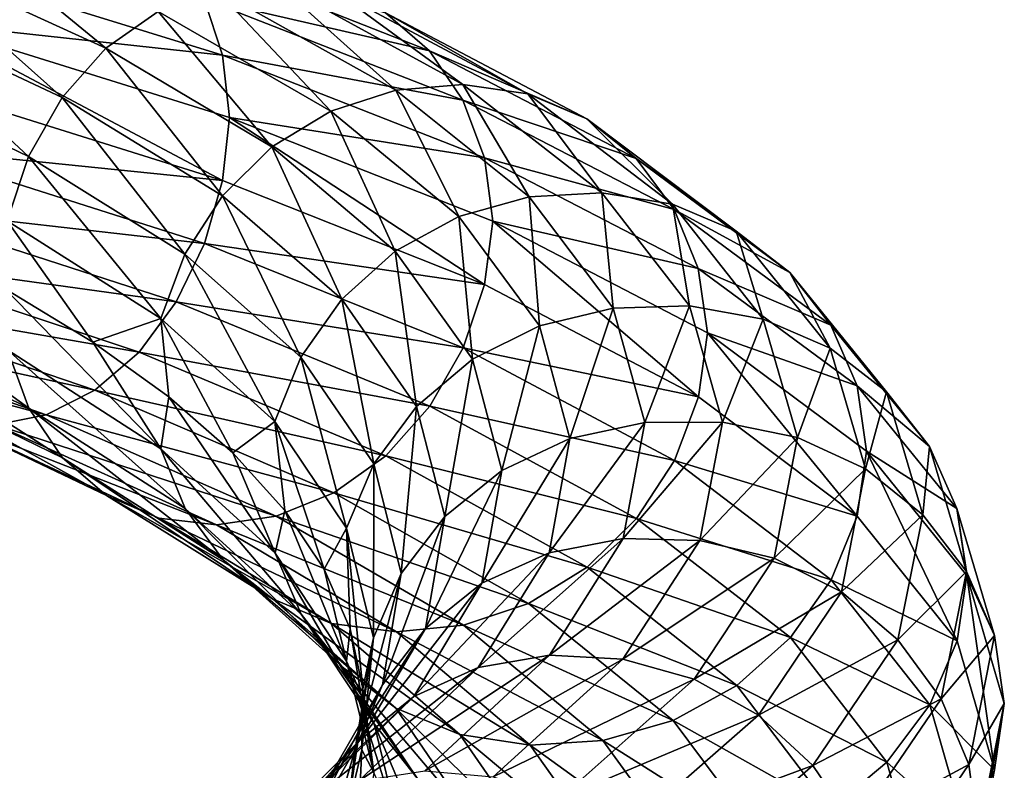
# Model space of a CAD drawing. Header units: metres. Extents: x -80 to 80, y -455 to 95.
# Tile 274 of 656: x 10.54 to 19, y -226.5 to -220.05. Entities that reach past the tile are written whole.
import ezdxf

# ---------------------------------------------------------------- set-up
doc = ezdxf.new("R2010")
doc.units = ezdxf.units.M
doc.layers.add('solid_501010_k_01_02', color=7, linetype='CONTINUOUS')

msp = doc.modelspace()

# ---------------------------------------------------------------- linework, layer by layer
at = {"layer": 'solid_501010_k_01_02'}
for points in [[(9.53614, -219.494125, 1128.885132), (11.28341, -220.292953, 1130.555542), (9.915143, -219.172028, 1128.483887)], [(11.28341, -220.292953, 1130.555542), (11.731856, -219.977692, 1130.22522), (9.915143, -219.172028, 1128.483887)], [(11.883113, -219.456497, 1126.111816), (14.06041, -220.316696, 1128.212524), (12.127078, -219.869156, 1125.760498)], [(13.68331, -219.991226, 1128.57959), (14.06041, -220.316696, 1128.212524), (11.883113, -219.456497, 1126.111816)], [(9.218185, -219.924057, 1129.19751), (10.907197, -220.718369, 1130.807861), (9.53614, -219.494125, 1128.885132)], [(10.907197, -220.718369, 1130.807861), (11.28341, -220.292953, 1130.555542), (9.53614, -219.494125, 1128.885132)], [(9.678829, -219.547928, 1123.737427), (12.283097, -220.354355, 1125.500854), (9.73326, -220.07579, 1123.589355)], [(12.127078, -219.869156, 1125.760498), (12.283097, -220.354355, 1125.500854), (9.678829, -219.547928, 1123.737427)], [(12.227252, -219.786743, 1129.836548), (13.771363, -220.655533, 1131.940063), (12.738447, -219.723389, 1129.415527)], [(12.738447, -219.723389, 1129.415527), (14.347114, -220.604813, 1131.610474), (13.234186, -219.790604, 1128.988037)], [(13.771363, -220.655533, 1131.940063), (14.347114, -220.604813, 1131.610474), (12.738447, -219.723389, 1129.415527)], [(11.731856, -219.977692, 1130.22522), (13.213407, -220.835632, 1132.239502), (12.227252, -219.786743, 1129.836548)], [(13.213407, -220.835632, 1132.239502), (13.771363, -220.655533, 1131.940063), (12.227252, -219.786743, 1129.836548)], [(13.234186, -219.790604, 1128.988037), (14.905457, -220.685852, 1131.271118), (13.68331, -219.991226, 1128.57959)], [(14.347114, -220.604813, 1131.610474), (14.905457, -220.685852, 1131.271118), (13.234186, -219.790604, 1128.988037)], [(12.127078, -219.869156, 1125.760498), (14.349075, -220.740723, 1127.903931), (12.283097, -220.354355, 1125.500854)], [(14.06041, -220.316696, 1128.212524), (14.349075, -220.740723, 1127.903931), (12.127078, -219.869156, 1125.760498)], [(8.975114, -220.431198, 1129.408691), (10.61959, -221.223373, 1130.97229), (9.218185, -219.924057, 1129.19751)], [(10.61959, -221.223373, 1130.97229), (10.907197, -220.718369, 1130.807861), (9.218185, -219.924057, 1129.19751)], [(11.28341, -220.292953, 1130.555542), (12.708328, -221.142395, 1132.488403), (11.731856, -219.977692, 1130.22522)], [(12.708328, -221.142395, 1132.488403), (13.213407, -220.835632, 1132.239502), (11.731856, -219.977692, 1130.22522)], [(13.68331, -219.991226, 1128.57959), (15.411297, -220.900894, 1130.941895), (14.06041, -220.316696, 1128.212524)], [(14.905457, -220.685852, 1131.271118), (15.411297, -220.900894, 1130.941895), (13.68331, -219.991226, 1128.57959)], [(9.73326, -220.07579, 1123.589355), (12.284274, -221.430237, 1125.329102), (9.679756, -220.613434, 1123.57019)], [(9.73326, -220.07579, 1123.589355), (12.345402, -220.887985, 1125.358521), (12.284274, -221.430237, 1125.329102)], [(12.283097, -220.354355, 1125.500854), (12.345402, -220.887985, 1125.358521), (9.73326, -220.07579, 1123.589355)], [(10.907197, -220.718369, 1130.807861), (12.284606, -221.562103, 1132.671631), (11.28341, -220.292953, 1130.555542)], [(12.284606, -221.562103, 1132.671631), (12.708328, -221.142395, 1132.488403), (11.28341, -220.292953, 1130.555542)], [(12.283097, -220.354355, 1125.500854), (14.533681, -221.235916, 1127.670532), (12.345402, -220.887985, 1125.358521)], [(14.349075, -220.740723, 1127.903931), (14.533681, -221.235916, 1127.670532), (12.283097, -220.354355, 1125.500854)], [(14.06041, -220.316696, 1128.212524), (15.83602, -221.240692, 1130.640381), (14.349075, -220.740723, 1127.903931)], [(15.411297, -220.900894, 1130.941895), (15.83602, -221.240692, 1130.640381), (14.06041, -220.316696, 1128.212524)], [(10.436214, -221.775558, 1131.040283), (10.61959, -221.223373, 1130.97229), (8.975114, -220.431198, 1129.408691)], [(9.679756, -220.613434, 1123.57019), (12.284274, -221.430237, 1125.329102), (9.557636, -221.153687, 1123.691406)], [(13.771363, -220.655533, 1131.940063), (14.918916, -221.57164, 1134.266724), (14.347114, -220.604813, 1131.610474)], [(14.347114, -220.604813, 1131.610474), (15.542644, -221.535553, 1134.038208), (14.905457, -220.685852, 1131.271118)], [(14.918916, -221.57164, 1134.266724), (15.542644, -221.535553, 1134.038208), (14.347114, -220.604813, 1131.610474)], [(10.61959, -221.223373, 1130.97229), (11.960677, -222.064285, 1132.782593), (10.907197, -220.718369, 1130.807861)], [(11.960677, -222.064285, 1132.782593), (12.284606, -221.562103, 1132.671631), (10.907197, -220.718369, 1130.807861)], [(13.213407, -220.835632, 1132.239502), (14.314466, -221.73909, 1134.467773), (13.771363, -220.655533, 1131.940063)], [(14.314466, -221.73909, 1134.467773), (14.918916, -221.57164, 1134.266724), (13.771363, -220.655533, 1131.940063)], [(14.905457, -220.685852, 1131.271118), (16.147512, -221.632523, 1133.796021), (15.411297, -220.900894, 1130.941895)], [(15.542644, -221.535553, 1134.038208), (16.147512, -221.632523, 1133.796021), (14.905457, -220.685852, 1131.271118)], [(14.349075, -220.740723, 1127.903931), (16.16114, -221.678207, 1130.381104), (14.533681, -221.235916, 1127.670532)], [(15.83602, -221.240692, 1130.640381), (16.16114, -221.678207, 1130.381104), (14.349075, -220.740723, 1127.903931)], [(12.345402, -220.887985, 1125.358521), (14.535074, -222.324539, 1127.493774), (12.284274, -221.430237, 1125.329102)], [(12.345402, -220.887985, 1125.358521), (14.606497, -221.778336, 1127.538696), (14.535074, -222.324539, 1127.493774)], [(14.533681, -221.235916, 1127.670532), (14.606497, -221.778336, 1127.538696), (12.345402, -220.887985, 1125.358521)], [(12.708328, -221.142395, 1132.488403), (13.767301, -222.035919, 1134.626953), (13.213407, -220.835632, 1132.239502)], [(13.767301, -222.035919, 1134.626953), (14.314466, -221.73909, 1134.467773), (13.213407, -220.835632, 1132.239502)], [(15.411297, -220.900894, 1130.941895), (16.695505, -221.864059, 1133.554077), (15.83602, -221.240692, 1130.640381)], [(16.147512, -221.632523, 1133.796021), (16.695505, -221.864059, 1133.554077), (15.411297, -220.900894, 1130.941895)], [(9.557636, -221.153687, 1123.691406), (12.129294, -221.972168, 1125.424683), (9.366101, -221.656235, 1123.935547)], [(12.284274, -221.430237, 1125.329102), (12.129294, -221.972168, 1125.424683), (9.557636, -221.153687, 1123.691406)], [(12.284606, -221.562103, 1132.671631), (13.308269, -222.448853, 1134.734253), (12.708328, -221.142395, 1132.488403)], [(13.308269, -222.448853, 1134.734253), (13.767301, -222.035919, 1134.626953), (12.708328, -221.142395, 1132.488403)], [(10.436214, -221.775558, 1131.040283), (11.754145, -222.616684, 1132.81543), (10.61959, -221.223373, 1130.97229)], [(11.754145, -222.616684, 1132.81543), (11.960677, -222.064285, 1132.782593), (10.61959, -221.223373, 1130.97229)], [(14.533681, -221.235916, 1127.670532), (16.369059, -222.185181, 1130.178223), (14.606497, -221.778336, 1127.538696)], [(16.16114, -221.678207, 1130.381104), (16.369059, -222.185181, 1130.178223), (14.533681, -221.235916, 1127.670532)], [(15.83602, -221.240692, 1130.640381), (17.155619, -222.220169, 1133.325073), (16.16114, -221.678207, 1130.381104)], [(16.695505, -221.864059, 1133.554077), (17.155619, -222.220169, 1133.325073), (15.83602, -221.240692, 1130.640381)], [(12.284274, -221.430237, 1125.329102), (14.535074, -222.324539, 1127.493774), (12.129294, -221.972168, 1125.424683)], [(11.960677, -222.064285, 1132.782593), (12.957348, -222.947525, 1134.786255), (12.284606, -221.562103, 1132.671631)], [(12.957348, -222.947525, 1134.786255), (13.308269, -222.448853, 1134.734253), (12.284606, -221.562103, 1132.671631)], [(14.314466, -221.73909, 1134.467773), (15.005899, -222.679382, 1136.842896), (14.918916, -221.57164, 1134.266724)], [(14.918916, -221.57164, 1134.266724), (15.639546, -222.526031, 1136.746582), (15.542644, -221.535553, 1134.038208)], [(15.005899, -222.679382, 1136.842896), (15.639546, -222.526031, 1136.746582), (14.918916, -221.57164, 1134.266724)], [(15.542644, -221.535553, 1134.038208), (16.293402, -222.506165, 1136.625366), (16.147512, -221.632523, 1133.796021)], [(15.639546, -222.526031, 1136.746582), (16.293402, -222.506165, 1136.625366), (15.542644, -221.535553, 1134.038208)], [(9.366101, -221.656235, 1123.935547), (11.886224, -222.473846, 1125.630249), (9.115559, -222.089859, 1124.290283)], [(12.129294, -221.972168, 1125.424683), (11.886224, -222.473846, 1125.630249), (9.366101, -221.656235, 1123.935547)], [(16.147512, -221.632523, 1133.796021), (16.927488, -222.620728, 1136.486694), (16.695505, -221.864059, 1133.554077)], [(16.293402, -222.506165, 1136.625366), (16.927488, -222.620728, 1136.486694), (16.147512, -221.632523, 1133.796021)], [(13.767301, -222.035919, 1134.626953), (14.432303, -222.965027, 1136.906616), (14.314466, -221.73909, 1134.467773)], [(14.432303, -222.965027, 1136.906616), (15.005899, -222.679382, 1136.842896), (14.314466, -221.73909, 1134.467773)], [(16.16114, -221.678207, 1130.381104), (17.50783, -222.672974, 1133.120239), (16.369059, -222.185181, 1130.178223)], [(17.155619, -222.220169, 1133.325073), (17.50783, -222.672974, 1133.120239), (16.16114, -221.678207, 1130.381104)], [(10.436214, -221.775558, 1131.040283), (10.418607, -222.361237, 1131.056396), (11.169972, -222.818878, 1131.998169)], [(10.436214, -221.775558, 1131.040283), (11.169972, -222.818878, 1131.998169), (11.754145, -222.616684, 1132.81543)], [(14.606497, -221.778336, 1127.538696), (16.370626, -223.288559, 1129.995972), (14.535074, -222.324539, 1127.493774)], [(14.606497, -221.778336, 1127.538696), (16.449842, -222.737915, 1130.058716), (16.370626, -223.288559, 1129.995972)], [(16.369059, -222.185181, 1130.178223), (16.449842, -222.737915, 1130.058716), (14.606497, -221.778336, 1127.538696)], [(16.695505, -221.864059, 1133.554077), (17.501949, -222.870422, 1136.337646), (17.155619, -222.220169, 1133.325073)], [(16.927488, -222.620728, 1136.486694), (17.501949, -222.870422, 1136.337646), (16.695505, -221.864059, 1133.554077)], [(12.129294, -221.972168, 1125.424683), (14.351699, -222.868286, 1127.558472), (11.886224, -222.473846, 1125.630249)], [(14.535074, -222.324539, 1127.493774), (14.351699, -222.868286, 1127.558472), (12.129294, -221.972168, 1125.424683)], [(9.115559, -222.089859, 1124.290283), (11.568269, -222.904007, 1125.935547), (8.816912, -222.423965, 1124.743042)], [(10.622212, -223.386078, 1130.621216), (10.437607, -222.883957, 1130.860229), (8.821312, -222.082382, 1129.331787)], [(8.977331, -222.575974, 1129.066284), (10.622212, -223.386078, 1130.621216), (8.821312, -222.082382, 1129.331787)], [(11.886224, -222.473846, 1125.630249), (11.568269, -222.904007, 1125.935547), (9.115559, -222.089859, 1124.290283)], [(11.754145, -222.616684, 1132.81543), (12.733605, -223.499939, 1134.780518), (11.960677, -222.064285, 1132.782593)], [(12.733605, -223.499939, 1134.780518), (12.957348, -222.947525, 1134.786255), (11.960677, -222.064285, 1132.782593)], [(13.308269, -222.448853, 1134.734253), (13.951099, -223.370255, 1136.933105), (13.767301, -222.035919, 1134.626953)], [(13.951099, -223.370255, 1136.933105), (14.432303, -222.965027, 1136.906616), (13.767301, -222.035919, 1134.626953)], [(16.369059, -222.185181, 1130.178223), (17.733074, -223.193237, 1132.950928), (16.449842, -222.737915, 1130.058716)], [(17.50783, -222.672974, 1133.120239), (17.733074, -223.193237, 1132.950928), (16.369059, -222.185181, 1130.178223)], [(17.155619, -222.220169, 1133.325073), (17.984287, -223.244415, 1136.185791), (17.50783, -222.672974, 1133.120239)], [(17.501949, -222.870422, 1136.337646), (17.984287, -223.244415, 1136.185791), (17.155619, -222.220169, 1133.325073)], [(14.535074, -222.324539, 1127.493774), (16.370626, -223.288559, 1129.995972), (14.351699, -222.868286, 1127.558472)], [(8.816912, -222.423965, 1124.743042), (11.189265, -223.232132, 1126.330078), (8.487, -222.642197, 1125.268066)], [(11.568269, -222.904007, 1125.935547), (11.189265, -223.232132, 1126.330078), (8.816912, -222.423965, 1124.743042)], [(11.755713, -223.735535, 1132.630737), (11.169972, -222.818878, 1131.998169), (10.418607, -222.361237, 1131.056396)], [(10.437607, -222.883957, 1130.860229), (11.755713, -223.735535, 1132.630737), (10.418607, -222.361237, 1131.056396)], [(11.886224, -222.473846, 1125.630249), (14.064091, -223.368515, 1127.717041), (11.568269, -222.904007, 1125.935547)], [(14.351699, -222.868286, 1127.558472), (14.064091, -223.368515, 1127.717041), (11.886224, -222.473846, 1125.630249)], [(12.957348, -222.947525, 1134.786255), (13.583228, -223.864838, 1136.922485), (13.308269, -222.448853, 1134.734253)], [(13.583228, -223.864838, 1136.922485), (13.951099, -223.370255, 1136.933105), (13.308269, -222.448853, 1134.734253)], [(15.639546, -222.526031, 1136.746582), (15.911194, -223.508148, 1139.30542), (16.293402, -222.506165, 1136.625366)], [(15.911194, -223.508148, 1139.30542), (16.576405, -223.505707, 1139.294922), (16.293402, -222.506165, 1136.625366)], [(16.293402, -222.506165, 1136.625366), (16.576405, -223.505707, 1139.294922), (16.927488, -222.620728, 1136.486694)], [(10.910879, -223.812744, 1130.30542), (10.622212, -223.386078, 1130.621216), (8.977331, -222.575974, 1129.066284)], [(9.221296, -222.99202, 1128.707764), (10.910879, -223.812744, 1130.30542), (8.977331, -222.575974, 1129.066284)], [(15.005899, -222.679382, 1136.842896), (15.266541, -223.646317, 1139.293823), (15.639546, -222.526031, 1136.746582)], [(15.266541, -223.646317, 1139.293823), (15.911194, -223.508148, 1139.30542), (15.639546, -222.526031, 1136.746582)], [(8.487, -222.642197, 1125.268066), (10.770583, -223.442307, 1126.791626), (8.146564, -222.737625, 1125.831543)], [(11.189265, -223.232132, 1126.330078), (10.770583, -223.442307, 1126.791626), (8.487, -222.642197, 1125.268066)], [(11.754145, -222.616684, 1132.81543), (11.169972, -222.818878, 1131.998169), (11.823111, -223.288467, 1132.999756)], [(11.754145, -222.616684, 1132.81543), (11.823111, -223.288467, 1132.999756), (12.374082, -223.770233, 1134.055176)], [(11.754145, -222.616684, 1132.81543), (12.374082, -223.770233, 1134.055176), (12.733605, -223.499939, 1134.780518)], [(14.432303, -222.965027, 1136.906616), (14.682982, -223.919861, 1139.259033), (15.005899, -222.679382, 1136.842896)], [(14.682982, -223.919861, 1139.259033), (15.266541, -223.646317, 1139.293823), (15.005899, -222.679382, 1136.842896)], [(16.576405, -223.505707, 1139.294922), (17.221506, -223.639053, 1139.262939), (16.927488, -222.620728, 1136.486694)], [(16.927488, -222.620728, 1136.486694), (17.221506, -223.639053, 1139.262939), (17.501949, -222.870422, 1136.337646)], [(17.50783, -222.672974, 1133.120239), (18.353514, -223.713867, 1136.039063), (17.733074, -223.193237, 1132.950928)], [(17.984287, -223.244415, 1136.185791), (18.353514, -223.713867, 1136.039063), (17.50783, -222.672974, 1133.120239)], [(10.770583, -223.442307, 1126.791626), (10.338549, -223.528305, 1127.290283), (8.146564, -222.737625, 1125.831543)], [(16.449842, -222.737915, 1130.058716), (17.734774, -224.312912, 1132.763062), (16.370626, -223.288559, 1129.995972)], [(16.449842, -222.737915, 1130.058716), (17.815201, -223.754181, 1132.83606), (17.734774, -224.312912, 1132.763062)], [(17.733074, -223.193237, 1132.950928), (17.815201, -223.754181, 1132.83606), (16.449842, -222.737915, 1130.058716)], [(11.755713, -223.735535, 1132.630737), (11.823111, -223.288467, 1132.999756), (11.169972, -222.818878, 1131.998169)], [(11.963632, -224.247757, 1132.422119), (11.755713, -223.735535, 1132.630737), (10.437607, -222.883957, 1130.860229)], [(10.622212, -223.386078, 1130.621216), (11.963632, -224.247757, 1132.422119), (10.437607, -222.883957, 1130.860229)], [(11.568269, -222.904007, 1125.935547), (13.687878, -223.79393, 1127.96228), (11.189265, -223.232132, 1126.330078)], [(14.064091, -223.368515, 1127.717041), (13.687878, -223.79393, 1127.96228), (11.568269, -222.904007, 1125.935547)], [(14.351699, -222.868286, 1127.558472), (16.164093, -223.834183, 1130.025269), (14.064091, -223.368515, 1127.717041)], [(16.370626, -223.288559, 1129.995972), (16.164093, -223.834183, 1130.025269), (14.351699, -222.868286, 1127.558472)], [(17.221506, -223.639053, 1139.262939), (17.805944, -223.908051, 1139.209839), (17.501949, -222.870422, 1136.337646)], [(17.501949, -222.870422, 1136.337646), (17.805944, -223.908051, 1139.209839), (17.984287, -223.244415, 1136.185791)], [(11.287979, -224.135956, 1129.931641), (10.910879, -223.812744, 1130.30542), (9.221296, -222.99202, 1128.707764)], [(9.540001, -223.303055, 1128.2771), (11.287979, -224.135956, 1129.931641), (9.221296, -222.99202, 1128.707764)], [(12.733605, -223.499939, 1134.780518), (13.348679, -224.417053, 1136.87561), (12.957348, -222.947525, 1134.786255)], [(13.348679, -224.417053, 1136.87561), (13.583228, -223.864838, 1136.922485), (12.957348, -222.947525, 1134.786255)], [(13.951099, -223.370255, 1136.933105), (14.193419, -224.31665, 1139.202148), (14.432303, -222.965027, 1136.906616)], [(14.193419, -224.31665, 1139.202148), (14.682982, -223.919861, 1139.259033), (14.432303, -222.965027, 1136.906616)], [(11.189265, -223.232132, 1126.330078), (13.239431, -224.11409, 1128.286133), (10.770583, -223.442307, 1126.791626)], [(13.687878, -223.79393, 1127.96228), (13.239431, -224.11409, 1128.286133), (11.189265, -223.232132, 1126.330078)], [(17.733074, -223.193237, 1132.950928), (18.589638, -224.248505, 1135.905396), (17.815201, -223.754181, 1132.83606)], [(18.353514, -223.713867, 1136.039063), (18.589638, -224.248505, 1135.905396), (17.733074, -223.193237, 1132.950928)], [(17.805944, -223.908051, 1139.209839), (18.296661, -224.300964, 1139.137451), (17.984287, -223.244415, 1136.185791)], [(17.984287, -223.244415, 1136.185791), (18.296661, -224.300964, 1139.137451), (18.353514, -223.713867, 1136.039063)], [(11.737102, -224.329803, 1129.518555), (11.287979, -224.135956, 1129.931641), (9.540001, -223.303055, 1128.2771)], [(9.919577, -223.483871, 1127.795532), (11.737102, -224.329803, 1129.518555), (9.540001, -223.303055, 1128.2771)], [(11.755713, -223.735535, 1132.630737), (12.735304, -224.630356, 1134.59082), (11.823111, -223.288467, 1132.999756)], [(12.735304, -224.630356, 1134.59082), (12.374082, -223.770233, 1134.055176), (11.823111, -223.288467, 1132.999756)], [(16.370626, -223.288559, 1129.995972), (17.734774, -224.312912, 1132.763062), (16.164093, -223.834183, 1130.025269)], [(10.770583, -223.442307, 1126.791626), (12.744036, -224.31369, 1128.670166), (10.338549, -223.528305, 1127.290283)], [(12.288752, -224.687088, 1132.155762), (11.963632, -224.247757, 1132.422119), (10.622212, -223.386078, 1130.621216)], [(10.910879, -223.812744, 1130.30542), (12.288752, -224.687088, 1132.155762), (10.622212, -223.386078, 1130.621216)], [(13.239431, -224.11409, 1128.286133), (12.744036, -224.31369, 1128.670166), (10.770583, -223.442307, 1126.791626)], [(13.583228, -223.864838, 1136.922485), (13.819159, -224.806671, 1139.126953), (13.951099, -223.370255, 1136.933105)], [(14.064091, -223.368515, 1127.717041), (15.840165, -224.332352, 1130.130127), (13.687878, -223.79393, 1127.96228)], [(13.819159, -224.806671, 1139.126953), (14.193419, -224.31665, 1139.202148), (13.951099, -223.370255, 1136.933105)], [(16.164093, -223.834183, 1130.025269), (15.840165, -224.332352, 1130.130127), (14.064091, -223.368515, 1127.717041)], [(12.232841, -224.38736, 1129.089478), (11.737102, -224.329803, 1129.518555), (9.919577, -223.483871, 1127.795532)], [(10.338549, -223.528305, 1127.290283), (12.232841, -224.38736, 1129.089478), (9.919577, -223.483871, 1127.795532)], [(12.733605, -223.499939, 1134.780518), (12.374082, -223.770233, 1134.055176), (12.819826, -224.263855, 1135.156982)], [(12.733605, -223.499939, 1134.780518), (12.819826, -224.263855, 1135.156982), (13.156837, -224.768143, 1136.295898)], [(12.733605, -223.499939, 1134.780518), (13.156837, -224.768143, 1136.295898), (13.348679, -224.417053, 1136.87561)], [(15.088746, -224.628754, 1141.748047), (15.725892, -224.506424, 1141.86792), (15.911194, -223.508148, 1139.30542)], [(15.266541, -223.646317, 1139.293823), (15.088746, -224.628754, 1141.748047), (15.911194, -223.508148, 1139.30542)], [(15.725892, -224.506424, 1141.86792), (16.383358, -224.522064, 1141.968384), (16.576405, -223.505707, 1139.294922)], [(15.911194, -223.508148, 1139.30542), (15.725892, -224.506424, 1141.86792), (16.576405, -223.505707, 1139.294922)], [(16.576405, -223.505707, 1139.294922), (16.383358, -224.522064, 1141.968384), (17.221506, -223.639053, 1139.262939)], [(12.744036, -224.31369, 1128.670166), (12.232841, -224.38736, 1129.089478), (10.338549, -223.528305, 1127.290283)], [(14.511985, -224.889603, 1141.614624), (15.088746, -224.628754, 1141.748047), (15.266541, -223.646317, 1139.293823)], [(14.682982, -223.919861, 1139.259033), (14.511985, -224.889603, 1141.614624), (15.266541, -223.646317, 1139.293823)], [(16.383358, -224.522064, 1141.968384), (17.020945, -224.674881, 1142.043213), (17.221506, -223.639053, 1139.262939)], [(17.221506, -223.639053, 1139.262939), (17.020945, -224.674881, 1142.043213), (17.805944, -223.908051, 1139.209839)], [(12.960548, -225.153992, 1134.416016), (12.735304, -224.630356, 1134.59082), (11.755713, -223.735535, 1132.630737)], [(11.963632, -224.247757, 1132.422119), (12.960548, -225.153992, 1134.416016), (11.755713, -223.735535, 1132.630737)], [(12.735304, -224.630356, 1134.59082), (12.819826, -224.263855, 1135.156982), (12.374082, -223.770233, 1134.055176)], [(17.815201, -223.754181, 1132.83606), (18.591417, -225.385559, 1135.71167), (17.734774, -224.312912, 1132.763062)], [(17.815201, -223.754181, 1132.83606), (18.675524, -224.822876, 1135.808105), (18.591417, -225.385559, 1135.71167)], [(18.589638, -224.248505, 1135.905396), (18.675524, -224.822876, 1135.808105), (17.815201, -223.754181, 1132.83606)], [(18.296661, -224.300964, 1139.137451), (18.6723, -224.787979, 1139.050537), (18.353514, -223.713867, 1136.039063)], [(18.353514, -223.713867, 1136.039063), (18.6723, -224.787979, 1139.050537), (18.589638, -224.248505, 1135.905396)], [(12.713473, -225.024826, 1131.847534), (12.288752, -224.687088, 1132.155762), (10.910879, -223.812744, 1130.30542)], [(11.287979, -224.135956, 1129.931641), (12.713473, -225.024826, 1131.847534), (10.910879, -223.812744, 1130.30542)], [(13.687878, -223.79393, 1127.96228), (15.416442, -224.751785, 1130.306274), (13.239431, -224.11409, 1128.286133)], [(13.348679, -224.417053, 1136.87561), (13.580535, -225.358414, 1139.037842), (13.583228, -223.864838, 1136.922485)], [(13.580535, -225.358414, 1139.037842), (13.819159, -224.806671, 1139.126953), (13.583228, -223.864838, 1136.922485)], [(15.840165, -224.332352, 1130.130127), (15.416442, -224.751785, 1130.306274), (13.687878, -223.79393, 1127.96228)], [(16.164093, -223.834183, 1130.025269), (17.51103, -224.860367, 1132.753296), (15.840165, -224.332352, 1130.130127)], [(17.734774, -224.312912, 1132.763062), (17.51103, -224.860367, 1132.753296), (16.164093, -223.834183, 1130.025269)], [(14.028124, -225.277466, 1141.474121), (14.511985, -224.889603, 1141.614624), (14.682982, -223.919861, 1139.259033)], [(14.193419, -224.31665, 1139.202148), (14.028124, -225.277466, 1141.474121), (14.682982, -223.919861, 1139.259033)], [(17.020945, -224.674881, 1142.043213), (17.598577, -224.963806, 1142.086182), (17.805944, -223.908051, 1139.209839)], [(17.805944, -223.908051, 1139.209839), (17.598577, -224.963806, 1142.086182), (18.296661, -224.300964, 1139.137451)], [(13.239431, -224.11409, 1128.286133), (14.911365, -225.062164, 1130.548828), (12.744036, -224.31369, 1128.670166)], [(15.416442, -224.751785, 1130.306274), (14.911365, -225.062164, 1130.548828), (13.239431, -224.11409, 1128.286133)], [(13.219315, -225.234344, 1131.513306), (12.713473, -225.024826, 1131.847534), (11.287979, -224.135956, 1129.931641)], [(11.737102, -224.329803, 1129.518555), (13.219315, -225.234344, 1131.513306), (11.287979, -224.135956, 1129.931641)], [(13.31276, -225.607681, 1134.204224), (12.960548, -225.153992, 1134.416016), (11.963632, -224.247757, 1132.422119)], [(12.288752, -224.687088, 1132.155762), (13.31276, -225.607681, 1134.204224), (11.963632, -224.247757, 1132.422119)], [(12.735304, -224.630356, 1134.59082), (13.350459, -225.559784, 1136.680786), (12.819826, -224.263855, 1135.156982)], [(13.350459, -225.559784, 1136.680786), (13.156837, -224.768143, 1136.295898), (12.819826, -224.263855, 1135.156982)], [(18.589638, -224.248505, 1135.905396), (18.912525, -225.337692, 1138.953857), (18.675524, -224.822876, 1135.808105)], [(18.6723, -224.787979, 1139.050537), (18.912525, -225.337692, 1138.953857), (18.589638, -224.248505, 1135.905396)], [(13.777658, -225.307693, 1131.172119), (13.219315, -225.234344, 1131.513306), (11.737102, -224.329803, 1129.518555)], [(12.232841, -224.38736, 1129.089478), (13.777658, -225.307693, 1131.172119), (11.737102, -224.329803, 1129.518555)], [(12.744036, -224.31369, 1128.670166), (14.353408, -225.248901, 1130.843872), (12.232841, -224.38736, 1129.089478)], [(14.911365, -225.062164, 1130.548828), (14.353408, -225.248901, 1130.843872), (12.744036, -224.31369, 1128.670166)], [(13.658221, -225.762512, 1141.334229), (14.028124, -225.277466, 1141.474121), (14.193419, -224.31665, 1139.202148)], [(13.819159, -224.806671, 1139.126953), (13.658221, -225.762512, 1141.334229), (14.193419, -224.31665, 1139.202148)], [(15.840165, -224.332352, 1130.130127), (17.16011, -225.355911, 1132.799072), (15.416442, -224.751785, 1130.306274)], [(17.51103, -224.860367, 1132.753296), (17.16011, -225.355911, 1132.799072), (15.840165, -224.332352, 1130.130127)], [(17.734774, -224.312912, 1132.763062), (18.591417, -225.385559, 1135.71167), (17.51103, -224.860367, 1132.753296)], [(17.598577, -224.963806, 1142.086182), (18.083578, -225.37616, 1142.093506), (18.296661, -224.300964, 1139.137451)], [(18.296661, -224.300964, 1139.137451), (18.083578, -225.37616, 1142.093506), (18.6723, -224.787979, 1139.050537)], [(14.353408, -225.248901, 1130.843872), (13.777658, -225.307693, 1131.172119), (12.232841, -224.38736, 1129.089478)], [(13.348679, -224.417053, 1136.87561), (13.156837, -224.768143, 1136.295898), (13.380745, -225.280045, 1137.458252)], [(13.348679, -224.417053, 1136.87561), (13.380745, -225.280045, 1137.458252), (13.488798, -225.797379, 1138.632568)], [(13.348679, -224.417053, 1136.87561), (13.488798, -225.797379, 1138.632568), (13.580535, -225.358414, 1139.037842)], [(14.479291, -225.614456, 1144.13208), (15.090701, -225.508163, 1144.3573), (15.725892, -224.506424, 1141.86792)], [(15.088746, -224.628754, 1141.748047), (14.479291, -225.614456, 1144.13208), (15.725892, -224.506424, 1141.86792)], [(15.725892, -224.506424, 1141.86792), (15.090701, -225.508163, 1144.3573), (16.383358, -224.522064, 1141.968384)], [(15.090701, -225.508163, 1144.3573), (15.72161, -225.542068, 1144.565796), (16.383358, -224.522064, 1141.968384)], [(16.383358, -224.522064, 1141.968384), (15.72161, -225.542068, 1144.565796), (17.020945, -224.674881, 1142.043213)], [(13.772874, -225.96199, 1133.968262), (13.31276, -225.607681, 1134.204224), (12.288752, -224.687088, 1132.155762)], [(12.713473, -225.024826, 1131.847534), (13.772874, -225.96199, 1133.968262), (12.288752, -224.687088, 1132.155762)], [(13.586583, -226.09584, 1136.542236), (13.350459, -225.559784, 1136.680786), (12.735304, -224.630356, 1134.59082)], [(12.960548, -225.153992, 1134.416016), (13.586583, -226.09584, 1136.542236), (12.735304, -224.630356, 1134.59082)], [(13.925825, -225.862381, 1143.90271), (14.479291, -225.614456, 1144.13208), (15.088746, -224.628754, 1141.748047)], [(14.511985, -224.889603, 1141.614624), (13.925825, -225.862381, 1143.90271), (15.088746, -224.628754, 1141.748047)], [(15.72161, -225.542068, 1144.565796), (16.333445, -225.714432, 1144.744629), (17.020945, -224.674881, 1142.043213)], [(17.020945, -224.674881, 1142.043213), (16.333445, -225.714432, 1144.744629), (17.598577, -224.963806, 1142.086182)], [(13.350459, -225.559784, 1136.680786), (13.380745, -225.280045, 1137.458252), (13.156837, -224.768143, 1136.295898)], [(15.416442, -224.751785, 1130.306274), (16.701078, -225.76825, 1132.89917), (14.911365, -225.062164, 1130.548828)], [(17.16011, -225.355911, 1132.799072), (16.701078, -225.76825, 1132.89917), (15.416442, -224.751785, 1130.306274)], [(18.083578, -225.37616, 1142.093506), (18.454844, -225.881104, 1142.066528), (18.6723, -224.787979, 1139.050537)], [(18.6723, -224.787979, 1139.050537), (18.454844, -225.881104, 1142.066528), (18.912525, -225.337692, 1138.953857)], [(13.422377, -226.313568, 1141.202637), (13.658221, -225.762512, 1141.334229), (13.819159, -224.806671, 1139.126953)], [(13.580535, -225.358414, 1139.037842), (13.422377, -226.313568, 1141.202637), (13.819159, -224.806671, 1139.126953)], [(17.51103, -224.860367, 1132.753296), (18.356867, -225.934738, 1135.660522), (17.16011, -225.355911, 1132.799072)], [(18.591417, -225.385559, 1135.71167), (18.356867, -225.934738, 1135.660522), (17.51103, -224.860367, 1132.753296)], [(18.675524, -224.822876, 1135.808105), (18.914337, -226.492661, 1138.753906), (18.591417, -225.385559, 1135.71167)], [(18.675524, -224.822876, 1135.808105), (18.997189, -225.922455, 1138.864624), (18.914337, -226.492661, 1138.753906)], [(18.912525, -225.337692, 1138.953857), (18.997189, -225.922455, 1138.864624), (18.675524, -224.822876, 1135.808105)], [(13.461508, -226.241058, 1143.680786), (13.925825, -225.862381, 1143.90271), (14.511985, -224.889603, 1141.614624)], [(14.028124, -225.277466, 1141.474121), (13.461508, -226.241058, 1143.680786), (14.511985, -224.889603, 1141.614624)], [(16.333445, -225.714432, 1144.744629), (16.887747, -226.0233, 1144.880981), (17.598577, -224.963806, 1142.086182)], [(17.598577, -224.963806, 1142.086182), (16.887747, -226.0233, 1144.880981), (18.083578, -225.37616, 1142.093506)], [(14.320866, -226.189392, 1133.721191), (13.772874, -225.96199, 1133.968262), (12.713473, -225.024826, 1131.847534)], [(13.219315, -225.234344, 1131.513306), (14.320866, -226.189392, 1133.721191), (12.713473, -225.024826, 1131.847534)], [(14.911365, -225.062164, 1130.548828), (16.153913, -226.067276, 1133.052002), (14.353408, -225.248901, 1130.843872)], [(16.701078, -225.76825, 1132.89917), (16.153913, -226.067276, 1133.052002), (14.911365, -225.062164, 1130.548828)], [(13.955809, -226.565201, 1136.388428), (13.586583, -226.09584, 1136.542236), (12.960548, -225.153992, 1134.416016)], [(13.31276, -225.607681, 1134.204224), (13.955809, -226.565201, 1136.388428), (12.960548, -225.153992, 1134.416016)], [(13.106546, -226.720917, 1143.477783), (13.461508, -226.241058, 1143.680786), (14.028124, -225.277466, 1141.474121)], [(13.658221, -225.762512, 1141.334229), (13.106546, -226.720917, 1143.477783), (14.028124, -225.277466, 1141.474121)], [(14.925735, -226.280853, 1133.476685), (14.320866, -226.189392, 1133.721191), (13.219315, -225.234344, 1131.513306)], [(13.777658, -225.307693, 1131.172119), (14.925735, -226.280853, 1133.476685), (13.219315, -225.234344, 1131.513306)], [(13.350459, -225.559784, 1136.680786), (13.582347, -226.513885, 1138.837769), (13.380745, -225.280045, 1137.458252)], [(13.582347, -226.513885, 1138.837769), (13.488798, -225.797379, 1138.632568), (13.380745, -225.280045, 1137.458252)], [(14.353408, -225.248901, 1130.843872), (15.549462, -226.239151, 1133.249023), (13.777658, -225.307693, 1131.172119)], [(16.153913, -226.067276, 1133.052002), (15.549462, -226.239151, 1133.249023), (14.353408, -225.248901, 1130.843872)], [(13.580535, -225.358414, 1139.037842), (13.480664, -226.320389, 1139.812988), (13.356856, -226.846649, 1140.987427)], [(13.580535, -225.358414, 1139.037842), (13.356856, -226.846649, 1140.987427), (13.422377, -226.313568, 1141.202637)], [(13.580535, -225.358414, 1139.037842), (13.488798, -225.797379, 1138.632568), (13.480664, -226.320389, 1139.812988)], [(15.549462, -226.239151, 1133.249023), (14.925735, -226.280853, 1133.476685), (13.777658, -225.307693, 1131.172119)], [(17.16011, -225.355911, 1132.799072), (17.988997, -226.427124, 1135.643311), (16.701078, -225.76825, 1132.89917)], [(16.887747, -226.0233, 1144.880981), (17.353157, -226.455032, 1144.96582), (18.083578, -225.37616, 1142.093506)], [(18.356867, -225.934738, 1135.660522), (17.988997, -226.427124, 1135.643311), (17.16011, -225.355911, 1132.799072)], [(18.083578, -225.37616, 1142.093506), (17.353157, -226.455032, 1144.96582), (18.454844, -225.881104, 1142.066528)], [(18.591417, -225.385559, 1135.71167), (18.914337, -226.492661, 1138.753906), (18.356867, -225.934738, 1135.660522)], [(18.454844, -225.881104, 1142.066528), (18.69227, -226.446167, 1142.006836), (18.912525, -225.337692, 1138.953857)], [(18.912525, -225.337692, 1138.953857), (18.69227, -226.446167, 1142.006836), (18.997189, -225.922455, 1138.864624)], [(13.452833, -226.590698, 1146.374756), (14.0209, -226.500168, 1146.699341), (15.090701, -225.508163, 1144.3573)], [(14.479291, -225.614456, 1144.13208), (13.452833, -226.590698, 1146.374756), (15.090701, -225.508163, 1144.3573)], [(15.090701, -225.508163, 1144.3573), (14.0209, -226.500168, 1146.699341), (15.72161, -225.542068, 1144.565796)], [(14.0209, -226.500168, 1146.699341), (14.607082, -226.551926, 1147.009644), (15.72161, -225.542068, 1144.565796)], [(15.72161, -225.542068, 1144.565796), (14.607082, -226.551926, 1147.009644), (16.333445, -225.714432, 1144.744629)], [(12.938603, -226.825867, 1146.054688), (13.452833, -226.590698, 1146.374756), (14.479291, -225.614456, 1144.13208)], [(13.925825, -225.862381, 1143.90271), (12.938603, -226.825867, 1146.054688), (14.479291, -225.614456, 1144.13208)], [(14.438147, -226.937637, 1136.229492), (13.955809, -226.565201, 1136.388428), (13.31276, -225.607681, 1134.204224)], [(13.772874, -225.96199, 1133.968262), (14.438147, -226.937637, 1136.229492), (13.31276, -225.607681, 1134.204224)], [(13.822572, -227.062973, 1138.736206), (13.582347, -226.513885, 1138.837769), (13.350459, -225.559784, 1136.680786)], [(13.586583, -226.09584, 1136.542236), (13.822572, -227.062973, 1138.736206), (13.350459, -225.559784, 1136.680786)], [(14.607082, -226.551926, 1147.009644), (15.175543, -226.743347, 1147.286621), (16.333445, -225.714432, 1144.744629)], [(16.333445, -225.714432, 1144.744629), (15.175543, -226.743347, 1147.286621), (16.887747, -226.0233, 1144.880981)], [(12.880228, -227.271057, 1143.304932), (13.106546, -226.720917, 1143.477783), (13.658221, -225.762512, 1141.334229)], [(13.422377, -226.313568, 1141.202637), (12.880228, -227.271057, 1143.304932), (13.658221, -225.762512, 1141.334229)], [(13.582347, -226.513885, 1138.837769), (13.480664, -226.320389, 1139.812988), (13.488798, -225.797379, 1138.632568)], [(16.701078, -225.76825, 1132.89917), (17.507792, -226.831436, 1135.662598), (16.153913, -226.067276, 1133.052002)], [(17.988997, -226.427124, 1135.643311), (17.507792, -226.831436, 1135.662598), (16.701078, -225.76825, 1132.89917)], [(12.507202, -227.195404, 1145.755981), (12.938603, -226.825867, 1146.054688), (13.925825, -225.862381, 1143.90271)], [(13.461508, -226.241058, 1143.680786), (12.507202, -227.195404, 1145.755981), (13.925825, -225.862381, 1143.90271)], [(17.353157, -226.455032, 1144.96582), (17.709425, -226.977798, 1144.996948), (18.454844, -225.881104, 1142.066528)], [(18.454844, -225.881104, 1142.066528), (17.709425, -226.977798, 1144.996948), (18.69227, -226.446167, 1142.006836)], [(15.012609, -227.184662, 1136.074951), (14.438147, -226.937637, 1136.229492), (13.772874, -225.96199, 1133.968262)], [(14.320866, -226.189392, 1133.721191), (15.012609, -227.184662, 1136.074951), (13.772874, -225.96199, 1133.968262)], [(18.356867, -225.934738, 1135.660522), (18.675713, -227.043396, 1138.660034), (17.988997, -226.427124, 1135.643311)], [(18.914337, -226.492661, 1138.753906), (18.675713, -227.043396, 1138.660034), (18.356867, -225.934738, 1135.660522)], [(18.69227, -226.446167, 1142.006836), (18.773287, -227.043823, 1141.931763), (18.997189, -225.922455, 1138.864624)], [(18.997189, -225.922455, 1138.864624), (18.694061, -227.619095, 1141.800537), (18.914337, -226.492661, 1138.753906)], [(18.997189, -225.922455, 1138.864624), (18.773287, -227.043823, 1141.931763), (18.694061, -227.619095, 1141.800537)], [(15.175543, -226.743347, 1147.286621), (15.690549, -227.071579, 1147.510986), (16.887747, -226.0233, 1144.880981)], [(16.887747, -226.0233, 1144.880981), (15.690549, -227.071579, 1147.510986), (17.353157, -226.455032, 1144.96582)], [(14.198211, -227.548889, 1138.642456), (13.822572, -227.062973, 1138.736206), (13.586583, -226.09584, 1136.542236)], [(13.955809, -226.565201, 1136.388428), (14.198211, -227.548889, 1138.642456), (13.586583, -226.09584, 1136.542236)], [(16.153913, -226.067276, 1133.052002), (16.934196, -227.117767, 1135.720215), (15.549462, -226.239151, 1133.249023)], [(17.507792, -226.831436, 1135.662598), (16.934196, -227.117767, 1135.720215), (16.153913, -226.067276, 1133.052002)], [(15.646695, -227.296036, 1135.933594), (15.012609, -227.184662, 1136.074951), (14.320866, -226.189392, 1133.721191)], [(14.925735, -226.280853, 1133.476685), (15.646695, -227.296036, 1135.933594), (14.320866, -226.189392, 1133.721191)], [(12.177404, -227.669983, 1145.493286), (12.507202, -227.195404, 1145.755981), (13.461508, -226.241058, 1143.680786)], [(13.106546, -226.720917, 1143.477783), (12.177404, -227.669983, 1145.493286), (13.461508, -226.241058, 1143.680786)], [(13.422377, -226.313568, 1141.202637), (13.119412, -227.371948, 1142.140259), (12.880228, -227.271057, 1143.304932)], [(13.422377, -226.313568, 1141.202637), (13.356856, -226.846649, 1140.987427), (13.119412, -227.371948, 1142.140259)], [(15.549462, -226.239151, 1133.249023), (16.30055, -227.273209, 1135.812866), (14.925735, -226.280853, 1133.476685)], [(16.30055, -227.273209, 1135.812866), (15.646695, -227.296036, 1135.933594), (14.925735, -226.280853, 1133.476685)], [(16.934196, -227.117767, 1135.720215), (16.30055, -227.273209, 1135.812866), (15.549462, -226.239151, 1133.249023)], [(13.424167, -227.481781, 1140.997192), (13.356856, -226.846649, 1140.987427), (13.480664, -226.320389, 1139.812988)], [(13.582347, -226.513885, 1138.837769), (13.424167, -227.481781, 1140.997192), (13.480664, -226.320389, 1139.812988)], [(15.690549, -227.071579, 1147.510986), (16.122967, -227.522049, 1147.668823), (17.353157, -226.455032, 1144.96582)], [(17.353157, -226.455032, 1144.96582), (16.122967, -227.522049, 1147.668823), (17.709425, -226.977798, 1144.996948)], [(17.988997, -226.427124, 1135.643311), (18.301453, -227.532135, 1138.578125), (17.507792, -226.831436, 1135.662598)], [(17.709425, -226.977798, 1144.996948), (17.937263, -227.557999, 1144.973145), (18.69227, -226.446167, 1142.006836)], [(18.69227, -226.446167, 1142.006836), (17.937263, -227.557999, 1144.973145), (18.773287, -227.043823, 1141.931763)], [(18.675713, -227.043396, 1138.660034), (18.301453, -227.532135, 1138.578125), (17.988997, -226.427124, 1135.643311)], [(18.914337, -226.492661, 1138.753906), (18.694061, -227.619095, 1141.800537), (18.675713, -227.043396, 1138.660034)]]:
    msp.add_3dface(points, dxfattribs=at)

doc.saveas('drawing.dxf')
